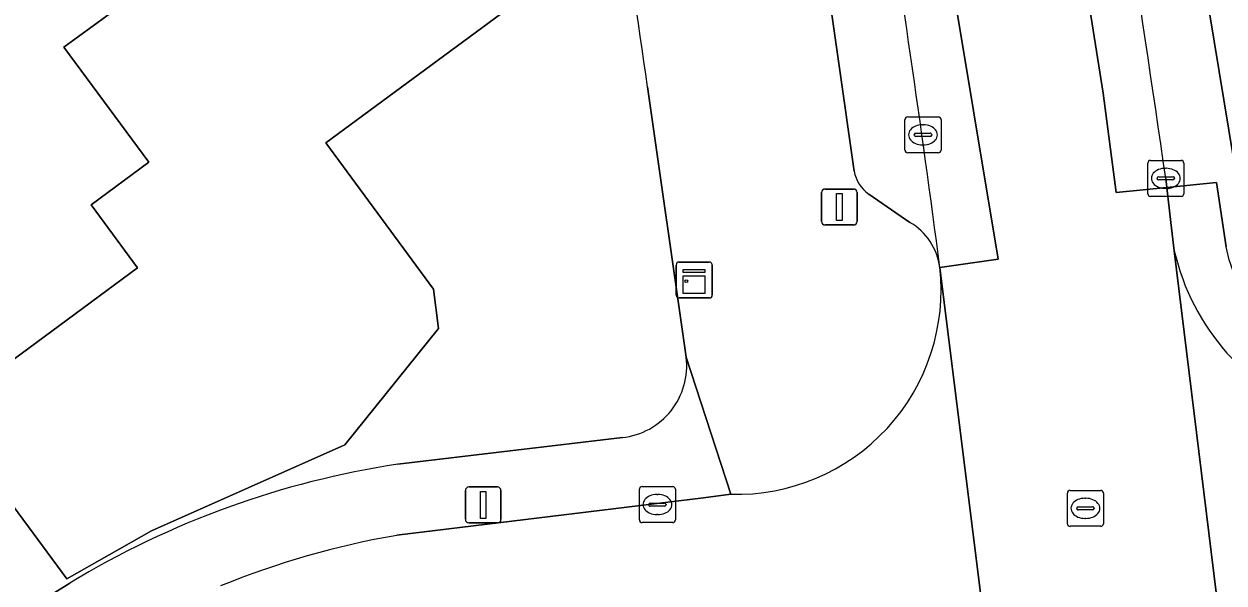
# Model space of a CAD drawing. Extents: x 163426 to 164192, y 380329 to 381641.
# Drawn here: x 163921.81 to 163955.16, y 381208.26 to 381223.81 of the extents above; entities that cross this region are included whole.
import ezdxf

# ---------------------------------------------------------------- set-up
doc = ezdxf.new("R2010")
doc.units = 0
for name, color, linetype in [('IMGEO_Erf', 7, 'Continuous'), ('IMGEO_Groenvoorziening', 7, 'Continuous'), ('IMGEO_Kast', 7, 'Continuous'), ('IMGEO_Kolk', 7, 'Continuous'), ('IMGEO_Lichtmast', 7, 'Continuous'), ('IMGEO_Muur', 7, 'Continuous'), ('IMGEO_Oever', 7, 'Continuous'), ('IMGEO_Pand', 7, 'Continuous'), ('IMGEO_Parkeervlak_open', 7, 'Continuous'), ('IMGEO_Rijbaan_lokaal_gesloten', 7, 'Continuous'), ('IMGEO_Rijbaan_lokaal_open', 7, 'Continuous'), ('IMGEO_Rioolput', 7, 'Continuous'), ('IMGEO_Voetpad_open', 7, 'Continuous')]:
    doc.layers.add(name, color=color, linetype=linetype)

msp = doc.modelspace()

# ---------------------------------------------------------------- linework, layer by layer
at = {"layer": 'IMGEO_Erf'}
for points in [[(163921.349, 381246.279), (163923.241, 381243.723), (163928.087, 381247.31), (163932.004, 381242.003), (163929.027, 381239.809), (163932.757, 381234.753), (163927.885, 381231.164), (163929.745, 381228.65), (163929.881, 381228.466), (163929.973, 381228.341), (163931.237, 381229.27), (163935.058, 381224.076), (163930.198, 381220.5), (163933.192, 381216.427), (163933.327, 381215.334), (163930.724, 381212.101), (163925.359, 381209.706), (163922.998, 381208.373), (163920.026, 381212.394)], [(163919.557, 381213.029), (163924.967, 381217.028), (163923.674, 381218.778), (163925.279, 381219.965), (163922.918, 381223.159), (163924.929, 381224.636), (163924.829, 381224.772), (163924.62, 381225.054), (163921.364, 381229.46), (163922.97, 381230.647), (163920.592, 381233.864), (163923.577, 381236.038), (163923.501, 381236.141), (163923.394, 381236.286), (163921.229, 381239.216)], [(163940.216, 381214.537), (163939.142, 381222.056)], [(163932.204, 381211.561), (163938.44, 381212.302)], [(163922.329, 381207.781), (163923.084, 381208.257)]]:
    msp.add_lwpolyline(points, dxfattribs=at)
for centre, radius, start, end in [((163632.552, 381178.37), 309.687, 8.10941, 10.22327), ((163938.218, 381214.302), 2.012, 276.3433, 6.7132), ((163935.894, 381187.137), 24.701, 98.5908, 121.2381)]:
    msp.add_arc(centre, radius, start, end, dxfattribs=at)
at = {"layer": 'IMGEO_Groenvoorziening'}
for points in [[(163955.838, 381217.536), (163952.296, 381239.088), (163950.014, 381250), (163947.625, 381261.424), (163943.73, 381277.607), (163943.768, 381279.495), (163944.591, 381279.658), (163946.949, 381280.126), (163946.357, 381282.135)], [(163953.54, 381219.513), (163953.57, 381219.255), (163954.949, 381219.4), (163955.222, 381217.605)]]:
    msp.add_lwpolyline(points, dxfattribs=at)
msp.add_arc((163385.867, 381138.283), 573.456, 8.143357, 11.233859, dxfattribs=at)
at = {"layer": 'IMGEO_Kast'}
for p, q in [((163940.014, 381217.186), (163940.855, 381217.186)), ((163940.855, 381217.186), (163940.014, 381217.186)), ((163939.939, 381216.261), (163939.939, 381217.102)), ((163939.939, 381217.102), (163939.939, 381216.261)), ((163940.939, 381217.111), (163940.939, 381216.27)), ((163940.939, 381216.27), (163940.939, 381217.111)), ((163940.864, 381216.186), (163940.023, 381216.186)), ((163940.023, 381216.186), (163940.864, 381216.186))]:
    msp.add_line(p, q, dxfattribs=at)
for points in [[(163940.134, 381216.976), (163940.734, 381216.976), (163940.734, 381216.891), (163940.134, 381216.891), (163940.134, 381216.976)], [(163940.134, 381216.801), (163940.734, 381216.801), (163940.734, 381216.312), (163940.134, 381216.312), (163940.134, 381216.801)]]:
    msp.add_lwpolyline(points, dxfattribs=at)
msp.add_circle((163940.218, 381216.65), 0.0377, dxfattribs=at)
for centre, start, end in [((163940.017, 381217.108), 92.4484, 184.2845), ((163940.017, 381217.108), 92.4484, 184.2845), ((163940.861, 381217.108), 2.4484, 94.2845), ((163940.861, 381217.108), 2.4484, 94.2845), ((163940.017, 381216.264), 182.4484, 274.2845), ((163940.017, 381216.264), 182.4484, 274.2845), ((163940.861, 381216.264), 272.4484, 4.2845), ((163940.861, 381216.264), 272.4484, 4.2845)]:
    msp.add_arc(centre, 0.0779, start, end, dxfattribs=at)
at = {"layer": 'IMGEO_Kolk'}
for p, q in [((163946.295, 381220.298), (163946.295, 381221.15)), ((163946.37, 381221.224), (163947.222, 381221.224)), ((163947.296, 381221.15), (163947.296, 381220.298)), ((163946.783, 381221.004), (163946.808, 381221.004)), ((163946.554, 381220.718), (163946.554, 381220.73)), ((163946.992, 381220.681), (163946.594, 381220.681)), ((163946.597, 381220.767), (163946.995, 381220.767)), ((163947.038, 381220.73), (163947.038, 381220.718)), ((163947.222, 381220.224), (163946.37, 381220.224)), ((163946.806, 381220.444), (163946.781, 381220.444)), ((163953.044, 381219.087), (163953.044, 381219.939)), ((163953.119, 381220.013), (163953.971, 381220.013)), ((163954.045, 381219.939), (163954.045, 381219.087)), ((163953.303, 381219.507), (163953.303, 381219.519)), ((163953.346, 381219.556), (163953.744, 381219.556)), ((163953.532, 381219.793), (163953.557, 381219.793)), ((163953.787, 381219.519), (163953.787, 381219.507)), ((163953.741, 381219.47), (163953.343, 381219.47)), ((163953.555, 381219.233), (163953.53, 381219.233)), ((163953.971, 381219.013), (163953.119, 381219.013)), ((163938.914, 381210.013), (163938.914, 381210.865)), ((163938.989, 381210.939), (163939.841, 381210.939)), ((163939.915, 381210.865), (163939.915, 381210.013)), ((163939.216, 381210.482), (163939.614, 381210.482)), ((163939.402, 381210.719), (163939.427, 381210.719)), ((163939.173, 381210.433), (163939.173, 381210.445)), ((163939.611, 381210.396), (163939.213, 381210.396)), ((163939.425, 381210.159), (163939.4, 381210.159)), ((163939.657, 381210.445), (163939.657, 381210.433)), ((163939.841, 381209.939), (163938.989, 381209.939))]:
    msp.add_line(p, q, dxfattribs=at)
for points in [[(163946.295, 381220.298), (163946.295, 381221.15)], [(163946.37, 381221.224), (163947.222, 381221.224)], [(163947.296, 381221.15), (163947.296, 381220.298)], [(163947.222, 381220.224), (163946.37, 381220.224)], [(163953.044, 381219.087), (163953.044, 381219.939)], [(163953.119, 381220.013), (163953.971, 381220.013)], [(163954.045, 381219.939), (163954.045, 381219.087)], [(163953.971, 381219.013), (163953.119, 381219.013)], [(163938.914, 381210.013), (163938.914, 381210.865)], [(163938.989, 381210.939), (163939.841, 381210.939)], [(163939.915, 381210.865), (163939.915, 381210.013)], [(163939.841, 381209.939), (163938.989, 381209.939)]]:
    msp.add_lwpolyline(points, dxfattribs=at)
for centre, radius, start, end in [((163946.372, 381221.148), 0.0765, 91.552, 178.448), ((163946.372, 381221.148), 0.0765, 91.552, 178.448), ((163947.22, 381221.148), 0.0765, 1.552, 88.448), ((163947.22, 381221.148), 0.0765, 1.552, 88.448), ((163946.594, 381220.727), 0.0403, 85.8775, 175.7526), ((163946.591, 381220.717), 0.0366, 178.938, 274.7102), ((163946.995, 381220.724), 0.043, 264.8664, 352.4533), ((163946.999, 381220.729), 0.0386, 1.7309, 96.639), ((163946.372, 381220.3), 0.0765, 181.552, 268.448), ((163946.372, 381220.3), 0.0765, 181.552, 268.448), ((163947.22, 381220.3), 0.0765, 271.552, 358.448), ((163947.22, 381220.3), 0.0765, 271.552, 358.448), ((163953.121, 381219.937), 0.0765, 91.552, 178.448), ((163953.121, 381219.937), 0.0765, 91.552, 178.448), ((163953.969, 381219.937), 0.0765, 1.552, 88.448), ((163953.969, 381219.937), 0.0765, 1.552, 88.448), ((163953.343, 381219.516), 0.0403, 85.8775, 175.7526), ((163953.34, 381219.506), 0.0366, 178.938, 274.7102), ((163953.744, 381219.513), 0.043, 264.8664, 352.4533), ((163953.748, 381219.518), 0.0386, 1.7309, 96.639), ((163953.121, 381219.089), 0.0765, 181.552, 268.448), ((163953.121, 381219.089), 0.0765, 181.552, 268.448), ((163953.969, 381219.089), 0.0765, 271.552, 358.448), ((163953.969, 381219.089), 0.0765, 271.552, 358.448), ((163938.991, 381210.863), 0.0765, 91.552, 178.448), ((163938.991, 381210.863), 0.0765, 91.552, 178.448), ((163939.839, 381210.863), 0.0765, 1.552, 88.448), ((163939.839, 381210.863), 0.0765, 1.552, 88.448), ((163939.213, 381210.442), 0.0403, 85.8775, 175.7526), ((163939.618, 381210.444), 0.0386, 1.7309, 96.639), ((163939.21, 381210.432), 0.0366, 178.938, 274.7102), ((163939.614, 381210.439), 0.043, 264.8664, 352.4533), ((163938.991, 381210.015), 0.0765, 181.552, 268.448), ((163938.991, 381210.015), 0.0765, 181.552, 268.448), ((163939.839, 381210.015), 0.0765, 271.552, 358.448), ((163939.839, 381210.015), 0.0765, 271.552, 358.448)]:
    msp.add_arc(centre, radius, start, end, dxfattribs=at)
for centre, major_axis, ratio, start_param, end_param in [((163946.782, 381220.724), (-0.387, 0.002), 0.722429, 4.712389, 7.853982), ((163946.807, 381220.724), (-0.39, 0.002), 0.717154, 1.570796, 4.712389), ((163953.531, 381219.513), (-0.387, 0.002), 0.722429, 4.712389, 7.853982), ((163953.556, 381219.513), (-0.39, 0.002), 0.717154, 1.570796, 4.712389), ((163939.401, 381210.439), (-0.387, 0.002), 0.722429, 4.712389, 7.853982), ((163939.426, 381210.439), (-0.39, 0.002), 0.717154, 1.570796, 4.712389)]:
    msp.add_ellipse(centre, major_axis=major_axis, ratio=ratio, start_param=start_param, end_param=end_param, dxfattribs=at)
at = {"layer": 'IMGEO_Lichtmast'}
for p, q in [((163944.076, 381219.216), (163944.866, 381219.216)), ((163944.866, 381219.216), (163944.076, 381219.216)), ((163943.976, 381218.316), (163943.976, 381219.116)), ((163943.976, 381219.116), (163943.976, 381218.316)), ((163944.966, 381219.116), (163944.966, 381218.316)), ((163944.966, 381218.316), (163944.966, 381219.116)), ((163944.866, 381218.216), (163944.076, 381218.216)), ((163944.076, 381218.216), (163944.866, 381218.216)), ((163934.077, 381210.029), (163934.077, 381210.829)), ((163934.077, 381210.829), (163934.077, 381210.029)), ((163934.177, 381210.929), (163934.967, 381210.929)), ((163934.967, 381210.929), (163934.177, 381210.929)), ((163935.067, 381210.829), (163935.067, 381210.029)), ((163935.067, 381210.029), (163935.067, 381210.829)), ((163934.967, 381209.929), (163934.177, 381209.929)), ((163934.177, 381209.929), (163934.967, 381209.929))]:
    msp.add_line(p, q, dxfattribs=at)
for points in [[(163944.396, 381219.091), (163944.546, 381219.091), (163944.546, 381218.341), (163944.396, 381218.341), (163944.396, 381219.091)], [(163934.497, 381210.804), (163934.647, 381210.804), (163934.647, 381210.054), (163934.497, 381210.054), (163934.497, 381210.804)]]:
    msp.add_lwpolyline(points, dxfattribs=at)
for centre, start, end in [((163944.076, 381219.116), 90, 180), ((163944.076, 381219.116), 90, 180), ((163944.866, 381219.116), 0, 90), ((163944.866, 381219.116), 360, 90), ((163944.076, 381218.316), 180, 270), ((163944.076, 381218.316), 180, 270), ((163944.866, 381218.316), 270, 0), ((163944.866, 381218.316), 270, 0), ((163934.177, 381210.829), 90, 180), ((163934.177, 381210.829), 90, 180), ((163934.967, 381210.829), 0, 90), ((163934.967, 381210.829), 360, 90), ((163934.177, 381210.029), 180, 270), ((163934.177, 381210.029), 180, 270), ((163934.967, 381210.029), 270, 0), ((163934.967, 381210.029), 270, 0)]:
    msp.add_arc(centre, 0.1, start, end, dxfattribs=at)
at = {"layer": 'IMGEO_Muur'}
msp.add_lwpolyline([(163923.084, 381208.257), (163922.329, 381207.781)], dxfattribs=at)
at = {"layer": 'IMGEO_Oever'}
msp.add_lwpolyline([(163950.911, 381264.377), (163946.949, 381280.126), (163944.591, 381279.658), (163943.768, 381279.495), (163943.73, 381277.607), (163947.625, 381261.424), (163950.014, 381250), (163952.296, 381239.088), (163955.838, 381217.536)], dxfattribs=at)
at = {"layer": 'IMGEO_Pand'}
msp.add_lwpolyline([(163930.198, 381220.5), (163935.058, 381224.076), (163931.237, 381229.27), (163929.973, 381228.341), (163924.929, 381224.636), (163922.918, 381223.159), (163925.279, 381219.965), (163923.674, 381218.778), (163924.967, 381217.028), (163919.557, 381213.029), (163920.026, 381212.394), (163922.998, 381208.373), (163925.359, 381209.706), (163930.724, 381212.101), (163933.327, 381215.334), (163933.192, 381216.427)], close=True, dxfattribs=at)
at = {"layer": 'IMGEO_Parkeervlak_open'}
for points in [[(163944.027, 381225.716), (163944.882, 381219.713)], [(163945.289, 381219.077), (163946.432, 381218.288)]]:
    msp.add_lwpolyline(points, dxfattribs=at)
for centre, radius, start, end in [((163518.613, 381160.815), 432.324, 7.47236, 10.62875), ((163945.839, 381219.877), 0.971, 189.7285, 235.5049), ((163945.561, 381216.805), 1.72, 7.7876, 59.5713)]:
    msp.add_arc(centre, radius, start, end, dxfattribs=at)
at = {"layer": 'IMGEO_Rijbaan_lokaal_gesloten'}
for points in [[(163947.265, 381217.038), (163948.882, 381217.269), (163946.144, 381233.78), (163944.552, 381243.335), (163944.183, 381245.1), (163943.726, 381245.01), (163943.287, 381247.227), (163943.722, 381247.313), (163942.098, 381254.961), (163933.228, 381290.176), (163930.68, 381299.334), (163925.802, 381316.596), (163925.405, 381316.489), (163924.817, 381318.679), (163925.185, 381318.778), (163921.907, 381330.645), (163913.697, 381359.629), (163912.249, 381359.295), (163912.307, 381359.162), (163912.358, 381358.996)], [(163933.228, 381290.176), (163942.098, 381254.961), (163943.722, 381247.313), (163943.287, 381247.227), (163943.726, 381245.01), (163944.183, 381245.1), (163944.552, 381243.335), (163946.144, 381233.78), (163948.882, 381217.269), (163947.265, 381217.038), (163949.305, 381200.709), (163949.328, 381200.396), (163949.339, 381200.263), (163951.02, 381200.319), (163951.421, 381194.676), (163953.356, 381172.452), (163955.532, 381147.148), (163954.94, 381147.096), (163955.139, 381144.825), (163955.706, 381144.875), (163956.194, 381138.505), (163958.336, 381112.694)], [(163953.779, 381217.501), (163953.683, 381218.285), (163953.57, 381219.255), (163952.161, 381219.119), (163951.806, 381221.884), (163949.541, 381236.14), (163947.702, 381245.797), (163948.052, 381245.866), (163947.613, 381248.083), (163947.279, 381248.017), (163944.361, 381262.334), (163940.492, 381277.062), (163941.823, 381277.416), (163941.502, 381278.63), (163938.317, 381290.329)], [(163948.335, 381250), (163944.765, 381266.145), (163942.486, 381274.934), (163941.823, 381277.416), (163940.492, 381277.062), (163944.361, 381262.334), (163947.279, 381248.017), (163947.613, 381248.083), (163948.052, 381245.866), (163947.702, 381245.797), (163949.541, 381236.14), (163951.806, 381221.884), (163952.161, 381219.119), (163953.57, 381219.255), (163953.54, 381219.513)], [(163961.605, 381116.392), (163960.734, 381129.362), (163959.729, 381140.623), (163959.405, 381145.199), (163959.542, 381145.211), (163959.343, 381147.482), (163959.243, 381147.473), (163958.43, 381156.155), (163955.126, 381192.205), (163954.392, 381200.62), (163955.843, 381200.674), (163953.779, 381217.501)]]:
    msp.add_lwpolyline(points, dxfattribs=at)
for centre, radius, start, end in [((163385.867, 381138.283), 573.456, 8.143357, 11.233859), ((163518.613, 381160.815), 432.324, 7.47236, 10.62875)]:
    msp.add_arc(centre, radius, start, end, dxfattribs=at)
at = {"layer": 'IMGEO_Rijbaan_lokaal_open'}
for points in [[(163953.779, 381217.501), (163955.843, 381200.674), (163955.809, 381201.189), (163955.82, 381201.751), (163955.881, 381202.31), (163955.992, 381202.862), (163956.151, 381203.401), (163956.358, 381203.924), (163956.611, 381204.426), (163956.908, 381204.904), (163957.247, 381205.353), (163957.624, 381205.77), (163958.037, 381206.152), (163958.482, 381206.495)], [(163949.305, 381200.709), (163947.265, 381217.038)], [(163941.453, 381210.724), (163940.695, 381210.631), (163932.173, 381209.584)]]:
    msp.add_lwpolyline(points, dxfattribs=at)
for centre, radius, start, end in [((163960.137, 381218.969), 6.525, 193.0053, 249.7663), ((163941.609, 381216.413), 5.691, 268.4338, 6.3074), ((163936.337, 381185.856), 24.09, 99.9534, 112.1041)]:
    msp.add_arc(centre, radius, start, end, dxfattribs=at)
at = {"layer": 'IMGEO_Rioolput'}
for p, q in [((163950.883, 381210.834), (163951.735, 381210.834)), ((163950.808, 381209.908), (163950.808, 381210.76)), ((163951.296, 381210.614), (163951.321, 381210.614)), ((163951.809, 381210.76), (163951.809, 381209.908)), ((163951.067, 381210.328), (163951.067, 381210.34)), ((163951.505, 381210.291), (163951.107, 381210.291)), ((163951.11, 381210.377), (163951.508, 381210.377)), ((163951.551, 381210.34), (163951.551, 381210.328)), ((163951.735, 381209.834), (163950.883, 381209.834)), ((163951.319, 381210.054), (163951.294, 381210.054))]:
    msp.add_line(p, q, dxfattribs=at)
for points in [[(163950.883, 381210.834), (163951.735, 381210.834)], [(163950.808, 381209.908), (163950.808, 381210.76)], [(163951.809, 381210.76), (163951.809, 381209.908)], [(163951.735, 381209.834), (163950.883, 381209.834)]]:
    msp.add_lwpolyline(points, dxfattribs=at)
for centre, radius, start, end in [((163950.885, 381210.758), 0.0765, 91.552, 178.448), ((163950.885, 381210.758), 0.0765, 91.552, 178.448), ((163951.733, 381210.758), 0.0765, 1.552, 88.448), ((163951.733, 381210.758), 0.0765, 1.552, 88.448), ((163951.107, 381210.337), 0.0403, 85.8775, 175.7526), ((163951.104, 381210.327), 0.0366, 178.938, 274.7102), ((163951.508, 381210.334), 0.043, 264.8664, 352.4533), ((163951.512, 381210.339), 0.0386, 1.7309, 96.639), ((163950.885, 381209.91), 0.0765, 181.552, 268.448), ((163950.885, 381209.91), 0.0765, 181.552, 268.448), ((163951.733, 381209.91), 0.0765, 271.552, 358.448), ((163951.733, 381209.91), 0.0765, 271.552, 358.448)]:
    msp.add_arc(centre, radius, start, end, dxfattribs=at)
for centre, major_axis, ratio, start_param, end_param in [((163951.295, 381210.334), (-0.387, 0.002), 0.722429, 4.712389, 7.853982), ((163951.32, 381210.334), (-0.39, 0.002), 0.717154, 1.570796, 4.712389)]:
    msp.add_ellipse(centre, major_axis=major_axis, ratio=ratio, start_param=start_param, end_param=end_param, dxfattribs=at)
at = {"layer": 'IMGEO_Voetpad_open'}
for points in [[(163944.882, 381219.713), (163944.027, 381225.716), (163943.966, 381226.145), (163942.427, 381235.164), (163941.491, 381240.359), (163941.313, 381241.342), (163941.127, 381242.354), (163940.062, 381247.913), (163939.835, 381248.988), (163939.627, 381250), (163938.955, 381253.175), (163937.51, 381259.832), (163936.359, 381264.784), (163935.892, 381266.688), (163934.592, 381271.826), (163933.019, 381277.636), (163931.635, 381282.748)], [(163939.142, 381222.056), (163940.216, 381214.537), (163941.453, 381210.724)], [(163973.754, 381216.166), (163960.076, 381214.403), (163959.414, 381214.318), (163959.234, 381214.313), (163958.87, 381214.328), (163958.508, 381214.376), (163958.152, 381214.455), (163957.805, 381214.566), (163957.469, 381214.708), (163957.324, 381214.781), (163957.01, 381214.964), (163956.713, 381215.175), (163956.436, 381215.411), (163956.182, 381215.672), (163955.952, 381215.954), (163955.748, 381216.255), (163955.571, 381216.574), (163955.424, 381216.907), (163955.308, 381217.251), (163955.222, 381217.605), (163954.949, 381219.4), (163953.57, 381219.255), (163953.683, 381218.285), (163953.779, 381217.501)], [(163946.432, 381218.288), (163945.289, 381219.077)], [(163940.695, 381210.631), (163941.453, 381210.724), (163940.216, 381214.537)], [(163938.44, 381212.302), (163932.204, 381211.561)], [(163932.173, 381209.584), (163940.695, 381210.631)], [(163923.084, 381208.257), (163922.329, 381207.781), (163921.607, 381207.288), (163918.177, 381204.793), (163913.566, 381201.369), (163912.154, 381200.32), (163907.49, 381196.917), (163907.789, 381195.683), (163907.856, 381195.385)]]:
    msp.add_lwpolyline(points, dxfattribs=at)
for centre, radius, start, end in [((163632.552, 381178.37), 309.687, 8.10941, 10.22327), ((163945.839, 381219.877), 0.971, 189.7285, 235.5049), ((163945.561, 381216.805), 1.72, 7.7876, 59.5713), ((163960.137, 381218.969), 6.525, 193.0053, 249.7663), ((163941.609, 381216.413), 5.691, 268.4338, 6.3074), ((163938.218, 381214.302), 2.012, 276.3433, 6.7132), ((163935.894, 381187.137), 24.701, 98.5908, 121.2381), ((163936.337, 381185.856), 24.09, 99.9534, 112.1041)]:
    msp.add_arc(centre, radius, start, end, dxfattribs=at)

doc.saveas('drawing.dxf')
